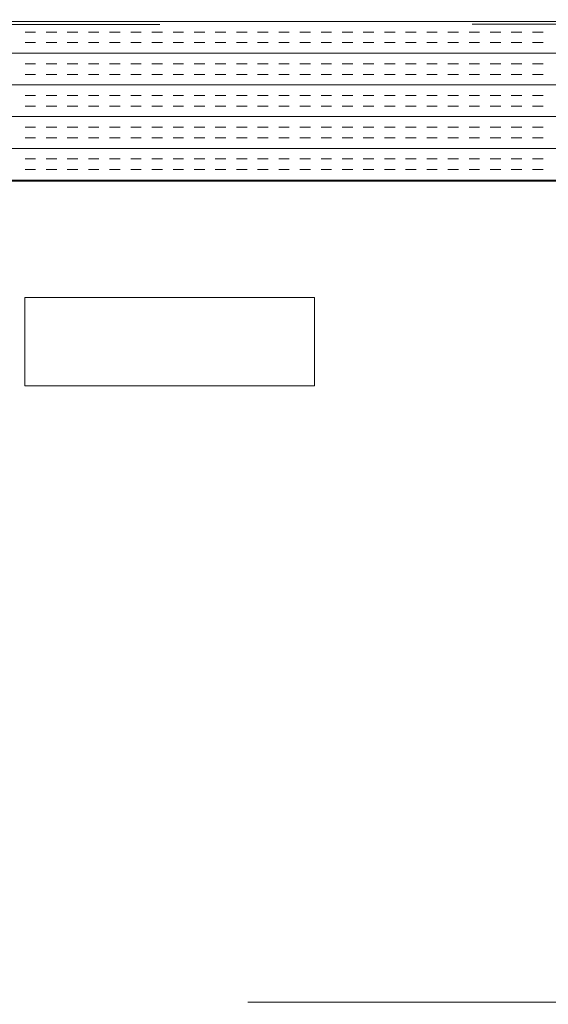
# Model space of a CAD drawing. Extents: x 3940905 to 4145695, y 925352 to 1109797.
# Tile 991 of 1056: x 4067415 to 4067574, y 1097460 to 1097756. Entities that reach past the tile are written whole.
import ezdxf

# ---------------------------------------------------------------- set-up
doc = ezdxf.new("R2010")
doc.units = 0
doc.header["$LTSCALE"] = 750
doc.header["$MEASUREMENT"] = 0
doc.linetypes.add('DASHED2', pattern=[0.375, 0.25, -0.125])
doc.layers.add('BEAM', color=104, linetype='CONTINUOUS', lineweight=0)
doc.layers.add('CKD Equipments', color=252, linetype='CONTINUOUS', lineweight=0)

# ---------------------------------------------------------------- blocks, each defined once
blk = doc.blocks.new('GDXGDRG')
at = {"layer": 'BEAM', "linetype": 'DASHED2'}
for p, q in [((3974013.12, 1043633.47), (3965223.8, 1043631.38)), ((3974227.01, 1043339.91), (3965437.49, 1043337.77))]:
    blk.add_line(p, q, dxfattribs=at)

msp = doc.modelspace()

# ---------------------------------------------------------------- linework, layer by layer
at = {"layer": 'CKD Equipments', "color": 4, "linetype": 'Continuous'}
for p, q in [((4067723.31, 1097755.27, 9921.14), (4067149.31, 1097755.27, 9921.14)), ((4067419.81, 1097752.09, 9921.14), (4067416.64, 1097752.09, 9921.14)), ((4067426.16, 1097752.09, 9921.14), (4067422.99, 1097752.09, 9921.14)), ((4067432.51, 1097752.09, 9921.14), (4067429.34, 1097752.09, 9921.14)), ((4067438.86, 1097752.09, 9921.14), (4067435.69, 1097752.09, 9921.14)), ((4067445.21, 1097752.09, 9921.14), (4067442.04, 1097752.09, 9921.14)), ((4067451.56, 1097752.09, 9921.14), (4067448.39, 1097752.09, 9921.14)), ((4067457.91, 1097752.09, 9921.14), (4067454.74, 1097752.09, 9921.14)), ((4067464.26, 1097752.09, 9921.14), (4067461.09, 1097752.09, 9921.14)), ((4067470.61, 1097752.09, 9921.14), (4067467.44, 1097752.09, 9921.14)), ((4067476.96, 1097752.09, 9921.14), (4067473.79, 1097752.09, 9921.14)), ((4067483.31, 1097752.09, 9921.14), (4067480.14, 1097752.09, 9921.14)), ((4067489.66, 1097752.09, 9921.14), (4067486.49, 1097752.09, 9921.14)), ((4067496.01, 1097752.09, 9921.14), (4067492.84, 1097752.09, 9921.14)), ((4067502.36, 1097752.09, 9921.14), (4067499.19, 1097752.09, 9921.14)), ((4067508.71, 1097752.09, 9921.14), (4067505.54, 1097752.09, 9921.14)), ((4067515.06, 1097752.09, 9921.14), (4067511.89, 1097752.09, 9921.14)), ((4067521.41, 1097752.09, 9921.14), (4067518.24, 1097752.09, 9921.14)), ((4067527.76, 1097752.09, 9921.14), (4067524.59, 1097752.09, 9921.14)), ((4067534.11, 1097752.09, 9921.14), (4067530.94, 1097752.09, 9921.14)), ((4067540.46, 1097752.09, 9921.14), (4067537.29, 1097752.09, 9921.14)), ((4067546.81, 1097752.09, 9921.14), (4067543.64, 1097752.09, 9921.14)), ((4067553.16, 1097752.09, 9921.14), (4067549.99, 1097752.09, 9921.14)), ((4067559.51, 1097752.09, 9921.14), (4067556.34, 1097752.09, 9921.14)), ((4067565.86, 1097752.09, 9921.14), (4067562.69, 1097752.09, 9921.14)), ((4067572.21, 1097752.09, 9921.14), (4067569.04, 1097752.09, 9921.14)), ((4067419.81, 1097748.92, 9921.14), (4067416.64, 1097748.92, 9921.14)), ((4067426.16, 1097748.92, 9921.14), (4067422.99, 1097748.92, 9921.14)), ((4067432.51, 1097748.92, 9921.14), (4067429.34, 1097748.92, 9921.14)), ((4067438.86, 1097748.92, 9921.14), (4067435.69, 1097748.92, 9921.14)), ((4067445.21, 1097748.92, 9921.14), (4067442.04, 1097748.92, 9921.14)), ((4067451.56, 1097748.92, 9921.14), (4067448.39, 1097748.92, 9921.14)), ((4067457.91, 1097748.92, 9921.14), (4067454.74, 1097748.92, 9921.14)), ((4067464.26, 1097748.92, 9921.14), (4067461.09, 1097748.92, 9921.14)), ((4067470.61, 1097748.92, 9921.14), (4067467.44, 1097748.92, 9921.14)), ((4067476.96, 1097748.92, 9921.14), (4067473.79, 1097748.92, 9921.14)), ((4067483.31, 1097748.92, 9921.14), (4067480.14, 1097748.92, 9921.14)), ((4067489.66, 1097748.92, 9921.14), (4067486.49, 1097748.92, 9921.14)), ((4067496.01, 1097748.92, 9921.14), (4067492.84, 1097748.92, 9921.14)), ((4067502.36, 1097748.92, 9921.14), (4067499.19, 1097748.92, 9921.14)), ((4067508.71, 1097748.92, 9921.14), (4067505.54, 1097748.92, 9921.14)), ((4067515.06, 1097748.92, 9921.14), (4067511.89, 1097748.92, 9921.14)), ((4067521.41, 1097748.92, 9921.14), (4067518.24, 1097748.92, 9921.14)), ((4067527.76, 1097748.92, 9921.14), (4067524.59, 1097748.92, 9921.14)), ((4067534.11, 1097748.92, 9921.14), (4067530.94, 1097748.92, 9921.14)), ((4067540.46, 1097748.92, 9921.14), (4067537.29, 1097748.92, 9921.14)), ((4067546.81, 1097748.92, 9921.14), (4067543.64, 1097748.92, 9921.14)), ((4067553.16, 1097748.92, 9921.14), (4067549.99, 1097748.92, 9921.14)), ((4067559.51, 1097748.92, 9921.14), (4067556.34, 1097748.92, 9921.14)), ((4067565.86, 1097748.92, 9921.14), (4067562.69, 1097748.92, 9921.14)), ((4067572.21, 1097748.92, 9921.14), (4067569.04, 1097748.92, 9921.14)), ((4067723.31, 1097745.74, 9921.14), (4067149.31, 1097745.74, 9921.14)), ((4067419.81, 1097742.57, 9921.14), (4067416.64, 1097742.57, 9921.14)), ((4067426.16, 1097742.57, 9921.14), (4067422.99, 1097742.57, 9921.14)), ((4067432.51, 1097742.57, 9921.14), (4067429.34, 1097742.57, 9921.14)), ((4067438.86, 1097742.57, 9921.14), (4067435.69, 1097742.57, 9921.14)), ((4067445.21, 1097742.57, 9921.14), (4067442.04, 1097742.57, 9921.14)), ((4067451.56, 1097742.57, 9921.14), (4067448.39, 1097742.57, 9921.14)), ((4067457.91, 1097742.57, 9921.14), (4067454.74, 1097742.57, 9921.14)), ((4067464.26, 1097742.57, 9921.14), (4067461.09, 1097742.57, 9921.14)), ((4067470.61, 1097742.57, 9921.14), (4067467.44, 1097742.57, 9921.14)), ((4067476.96, 1097742.57, 9921.14), (4067473.79, 1097742.57, 9921.14)), ((4067483.31, 1097742.57, 9921.14), (4067480.14, 1097742.57, 9921.14)), ((4067489.66, 1097742.57, 9921.14), (4067486.49, 1097742.57, 9921.14)), ((4067496.01, 1097742.57, 9921.14), (4067492.84, 1097742.57, 9921.14)), ((4067502.36, 1097742.57, 9921.14), (4067499.19, 1097742.57, 9921.14)), ((4067508.71, 1097742.57, 9921.14), (4067505.54, 1097742.57, 9921.14)), ((4067515.06, 1097742.57, 9921.14), (4067511.89, 1097742.57, 9921.14)), ((4067521.41, 1097742.57, 9921.14), (4067518.24, 1097742.57, 9921.14)), ((4067527.76, 1097742.57, 9921.14), (4067524.59, 1097742.57, 9921.14)), ((4067534.11, 1097742.57, 9921.14), (4067530.94, 1097742.57, 9921.14)), ((4067540.46, 1097742.57, 9921.14), (4067537.29, 1097742.57, 9921.14)), ((4067546.81, 1097742.57, 9921.14), (4067543.64, 1097742.57, 9921.14)), ((4067553.16, 1097742.57, 9921.14), (4067549.99, 1097742.57, 9921.14)), ((4067559.51, 1097742.57, 9921.14), (4067556.34, 1097742.57, 9921.14)), ((4067565.86, 1097742.57, 9921.14), (4067562.69, 1097742.57, 9921.14)), ((4067572.21, 1097742.57, 9921.14), (4067569.04, 1097742.57, 9921.14)), ((4067419.81, 1097739.39, 9921.14), (4067416.64, 1097739.39, 9921.14)), ((4067426.16, 1097739.39, 9921.14), (4067422.99, 1097739.39, 9921.14)), ((4067432.51, 1097739.39, 9921.14), (4067429.34, 1097739.39, 9921.14)), ((4067438.86, 1097739.39, 9921.14), (4067435.69, 1097739.39, 9921.14)), ((4067445.21, 1097739.39, 9921.14), (4067442.04, 1097739.39, 9921.14)), ((4067451.56, 1097739.39, 9921.14), (4067448.39, 1097739.39, 9921.14)), ((4067457.91, 1097739.39, 9921.14), (4067454.74, 1097739.39, 9921.14)), ((4067464.26, 1097739.39, 9921.14), (4067461.09, 1097739.39, 9921.14)), ((4067470.61, 1097739.39, 9921.14), (4067467.44, 1097739.39, 9921.14)), ((4067476.96, 1097739.39, 9921.14), (4067473.79, 1097739.39, 9921.14)), ((4067483.31, 1097739.39, 9921.14), (4067480.14, 1097739.39, 9921.14)), ((4067489.66, 1097739.39, 9921.14), (4067486.49, 1097739.39, 9921.14)), ((4067496.01, 1097739.39, 9921.14), (4067492.84, 1097739.39, 9921.14)), ((4067502.36, 1097739.39, 9921.14), (4067499.19, 1097739.39, 9921.14)), ((4067508.71, 1097739.39, 9921.14), (4067505.54, 1097739.39, 9921.14)), ((4067515.06, 1097739.39, 9921.14), (4067511.89, 1097739.39, 9921.14)), ((4067521.41, 1097739.39, 9921.14), (4067518.24, 1097739.39, 9921.14)), ((4067527.76, 1097739.39, 9921.14), (4067524.59, 1097739.39, 9921.14)), ((4067534.11, 1097739.39, 9921.14), (4067530.94, 1097739.39, 9921.14)), ((4067540.46, 1097739.39, 9921.14), (4067537.29, 1097739.39, 9921.14)), ((4067546.81, 1097739.39, 9921.14), (4067543.64, 1097739.39, 9921.14)), ((4067553.16, 1097739.39, 9921.14), (4067549.99, 1097739.39, 9921.14)), ((4067559.51, 1097739.39, 9921.14), (4067556.34, 1097739.39, 9921.14)), ((4067565.86, 1097739.39, 9921.14), (4067562.69, 1097739.39, 9921.14)), ((4067572.21, 1097739.39, 9921.14), (4067569.04, 1097739.39, 9921.14)), ((4067723.31, 1097736.22, 9921.14), (4067149.31, 1097736.22, 9921.14)), ((4067419.81, 1097733.04, 9921.14), (4067416.64, 1097733.04, 9921.14)), ((4067426.16, 1097733.04, 9921.14), (4067422.99, 1097733.04, 9921.14)), ((4067432.51, 1097733.04, 9921.14), (4067429.34, 1097733.04, 9921.14)), ((4067438.86, 1097733.04, 9921.14), (4067435.69, 1097733.04, 9921.14)), ((4067445.21, 1097733.04, 9921.14), (4067442.04, 1097733.04, 9921.14)), ((4067451.56, 1097733.04, 9921.14), (4067448.39, 1097733.04, 9921.14)), ((4067457.91, 1097733.04, 9921.14), (4067454.74, 1097733.04, 9921.14)), ((4067464.26, 1097733.04, 9921.14), (4067461.09, 1097733.04, 9921.14)), ((4067470.61, 1097733.04, 9921.14), (4067467.44, 1097733.04, 9921.14)), ((4067476.96, 1097733.04, 9921.14), (4067473.79, 1097733.04, 9921.14)), ((4067483.31, 1097733.04, 9921.14), (4067480.14, 1097733.04, 9921.14)), ((4067489.66, 1097733.04, 9921.14), (4067486.49, 1097733.04, 9921.14)), ((4067496.01, 1097733.04, 9921.14), (4067492.84, 1097733.04, 9921.14)), ((4067502.36, 1097733.04, 9921.14), (4067499.19, 1097733.04, 9921.14)), ((4067508.71, 1097733.04, 9921.14), (4067505.54, 1097733.04, 9921.14)), ((4067515.06, 1097733.04, 9921.14), (4067511.89, 1097733.04, 9921.14)), ((4067521.41, 1097733.04, 9921.14), (4067518.24, 1097733.04, 9921.14)), ((4067527.76, 1097733.04, 9921.14), (4067524.59, 1097733.04, 9921.14)), ((4067534.11, 1097733.04, 9921.14), (4067530.94, 1097733.04, 9921.14)), ((4067540.46, 1097733.04, 9921.14), (4067537.29, 1097733.04, 9921.14)), ((4067546.81, 1097733.04, 9921.14), (4067543.64, 1097733.04, 9921.14)), ((4067553.16, 1097733.04, 9921.14), (4067549.99, 1097733.04, 9921.14)), ((4067559.51, 1097733.04, 9921.14), (4067556.34, 1097733.04, 9921.14)), ((4067565.86, 1097733.04, 9921.14), (4067562.69, 1097733.04, 9921.14)), ((4067572.21, 1097733.04, 9921.14), (4067569.04, 1097733.04, 9921.14)), ((4067419.81, 1097729.87, 9921.14), (4067416.64, 1097729.87, 9921.14)), ((4067426.16, 1097729.87, 9921.14), (4067422.99, 1097729.87, 9921.14)), ((4067432.51, 1097729.87, 9921.14), (4067429.34, 1097729.87, 9921.14)), ((4067438.86, 1097729.87, 9921.14), (4067435.69, 1097729.87, 9921.14)), ((4067445.21, 1097729.87, 9921.14), (4067442.04, 1097729.87, 9921.14)), ((4067451.56, 1097729.87, 9921.14), (4067448.39, 1097729.87, 9921.14)), ((4067457.91, 1097729.87, 9921.14), (4067454.74, 1097729.87, 9921.14)), ((4067464.26, 1097729.87, 9921.14), (4067461.09, 1097729.87, 9921.14)), ((4067470.61, 1097729.87, 9921.14), (4067467.44, 1097729.87, 9921.14)), ((4067476.96, 1097729.87, 9921.14), (4067473.79, 1097729.87, 9921.14)), ((4067483.31, 1097729.87, 9921.14), (4067480.14, 1097729.87, 9921.14)), ((4067489.66, 1097729.87, 9921.14), (4067486.49, 1097729.87, 9921.14)), ((4067496.01, 1097729.87, 9921.14), (4067492.84, 1097729.87, 9921.14)), ((4067502.36, 1097729.87, 9921.14), (4067499.19, 1097729.87, 9921.14)), ((4067508.71, 1097729.87, 9921.14), (4067505.54, 1097729.87, 9921.14)), ((4067515.06, 1097729.87, 9921.14), (4067511.89, 1097729.87, 9921.14)), ((4067521.41, 1097729.87, 9921.14), (4067518.24, 1097729.87, 9921.14)), ((4067527.76, 1097729.87, 9921.14), (4067524.59, 1097729.87, 9921.14)), ((4067534.11, 1097729.87, 9921.14), (4067530.94, 1097729.87, 9921.14)), ((4067540.46, 1097729.87, 9921.14), (4067537.29, 1097729.87, 9921.14)), ((4067546.81, 1097729.87, 9921.14), (4067543.64, 1097729.87, 9921.14)), ((4067553.16, 1097729.87, 9921.14), (4067549.99, 1097729.87, 9921.14)), ((4067559.51, 1097729.87, 9921.14), (4067556.34, 1097729.87, 9921.14)), ((4067565.86, 1097729.87, 9921.14), (4067562.69, 1097729.87, 9921.14)), ((4067572.21, 1097729.87, 9921.14), (4067569.04, 1097729.87, 9921.14)), ((4067723.31, 1097726.69, 9921.14), (4067149.31, 1097726.69, 9921.14)), ((4067419.81, 1097723.52, 9921.14), (4067416.64, 1097723.52, 9921.14)), ((4067426.16, 1097723.52, 9921.14), (4067422.99, 1097723.52, 9921.14)), ((4067432.51, 1097723.52, 9921.14), (4067429.34, 1097723.52, 9921.14)), ((4067438.86, 1097723.52, 9921.14), (4067435.69, 1097723.52, 9921.14)), ((4067445.21, 1097723.52, 9921.14), (4067442.04, 1097723.52, 9921.14)), ((4067451.56, 1097723.52, 9921.14), (4067448.39, 1097723.52, 9921.14)), ((4067457.91, 1097723.52, 9921.14), (4067454.74, 1097723.52, 9921.14)), ((4067464.26, 1097723.52, 9921.14), (4067461.09, 1097723.52, 9921.14)), ((4067470.61, 1097723.52, 9921.14), (4067467.44, 1097723.52, 9921.14)), ((4067476.96, 1097723.52, 9921.14), (4067473.79, 1097723.52, 9921.14)), ((4067483.31, 1097723.52, 9921.14), (4067480.14, 1097723.52, 9921.14)), ((4067489.66, 1097723.52, 9921.14), (4067486.49, 1097723.52, 9921.14)), ((4067496.01, 1097723.52, 9921.14), (4067492.84, 1097723.52, 9921.14)), ((4067502.36, 1097723.52, 9921.14), (4067499.19, 1097723.52, 9921.14)), ((4067508.71, 1097723.52, 9921.14), (4067505.54, 1097723.52, 9921.14)), ((4067515.06, 1097723.52, 9921.14), (4067511.89, 1097723.52, 9921.14)), ((4067521.41, 1097723.52, 9921.14), (4067518.24, 1097723.52, 9921.14)), ((4067527.76, 1097723.52, 9921.14), (4067524.59, 1097723.52, 9921.14)), ((4067534.11, 1097723.52, 9921.14), (4067530.94, 1097723.52, 9921.14)), ((4067540.46, 1097723.52, 9921.14), (4067537.29, 1097723.52, 9921.14)), ((4067546.81, 1097723.52, 9921.14), (4067543.64, 1097723.52, 9921.14)), ((4067553.16, 1097723.52, 9921.14), (4067549.99, 1097723.52, 9921.14)), ((4067559.51, 1097723.52, 9921.14), (4067556.34, 1097723.52, 9921.14)), ((4067565.86, 1097723.52, 9921.14), (4067562.69, 1097723.52, 9921.14)), ((4067572.21, 1097723.52, 9921.14), (4067569.04, 1097723.52, 9921.14)), ((4067419.81, 1097720.34, 9921.14), (4067416.64, 1097720.34, 9921.14)), ((4067426.16, 1097720.34, 9921.14), (4067422.99, 1097720.34, 9921.14)), ((4067432.51, 1097720.34, 9921.14), (4067429.34, 1097720.34, 9921.14)), ((4067438.86, 1097720.34, 9921.14), (4067435.69, 1097720.34, 9921.14)), ((4067445.21, 1097720.34, 9921.14), (4067442.04, 1097720.34, 9921.14)), ((4067451.56, 1097720.34, 9921.14), (4067448.39, 1097720.34, 9921.14)), ((4067457.91, 1097720.34, 9921.14), (4067454.74, 1097720.34, 9921.14)), ((4067464.26, 1097720.34, 9921.14), (4067461.09, 1097720.34, 9921.14)), ((4067470.61, 1097720.34, 9921.14), (4067467.44, 1097720.34, 9921.14)), ((4067476.96, 1097720.34, 9921.14), (4067473.79, 1097720.34, 9921.14)), ((4067483.31, 1097720.34, 9921.14), (4067480.14, 1097720.34, 9921.14)), ((4067489.66, 1097720.34, 9921.14), (4067486.49, 1097720.34, 9921.14)), ((4067496.01, 1097720.34, 9921.14), (4067492.84, 1097720.34, 9921.14)), ((4067502.36, 1097720.34, 9921.14), (4067499.19, 1097720.34, 9921.14)), ((4067508.71, 1097720.34, 9921.14), (4067505.54, 1097720.34, 9921.14)), ((4067515.06, 1097720.34, 9921.14), (4067511.89, 1097720.34, 9921.14)), ((4067521.41, 1097720.34, 9921.14), (4067518.24, 1097720.34, 9921.14)), ((4067527.76, 1097720.34, 9921.14), (4067524.59, 1097720.34, 9921.14)), ((4067534.11, 1097720.34, 9921.14), (4067530.94, 1097720.34, 9921.14)), ((4067540.46, 1097720.34, 9921.14), (4067537.29, 1097720.34, 9921.14)), ((4067546.81, 1097720.34, 9921.14), (4067543.64, 1097720.34, 9921.14)), ((4067553.16, 1097720.34, 9921.14), (4067549.99, 1097720.34, 9921.14)), ((4067559.51, 1097720.34, 9921.14), (4067556.34, 1097720.34, 9921.14)), ((4067565.86, 1097720.34, 9921.14), (4067562.69, 1097720.34, 9921.14)), ((4067572.21, 1097720.34, 9921.14), (4067569.04, 1097720.34, 9921.14)), ((4067723.31, 1097717.17, 9921.14), (4067149.31, 1097717.17, 9921.14)), ((4067419.81, 1097713.99, 9921.14), (4067416.64, 1097713.99, 9921.14)), ((4067426.16, 1097713.99, 9921.14), (4067422.99, 1097713.99, 9921.14)), ((4067432.51, 1097713.99, 9921.14), (4067429.34, 1097713.99, 9921.14)), ((4067438.86, 1097713.99, 9921.14), (4067435.69, 1097713.99, 9921.14)), ((4067445.21, 1097713.99, 9921.14), (4067442.04, 1097713.99, 9921.14)), ((4067451.56, 1097713.99, 9921.14), (4067448.39, 1097713.99, 9921.14)), ((4067457.91, 1097713.99, 9921.14), (4067454.74, 1097713.99, 9921.14)), ((4067464.26, 1097713.99, 9921.14), (4067461.09, 1097713.99, 9921.14)), ((4067470.61, 1097713.99, 9921.14), (4067467.44, 1097713.99, 9921.14)), ((4067476.96, 1097713.99, 9921.14), (4067473.79, 1097713.99, 9921.14)), ((4067483.31, 1097713.99, 9921.14), (4067480.14, 1097713.99, 9921.14)), ((4067489.66, 1097713.99, 9921.14), (4067486.49, 1097713.99, 9921.14)), ((4067496.01, 1097713.99, 9921.14), (4067492.84, 1097713.99, 9921.14)), ((4067502.36, 1097713.99, 9921.14), (4067499.19, 1097713.99, 9921.14)), ((4067508.71, 1097713.99, 9921.14), (4067505.54, 1097713.99, 9921.14)), ((4067515.06, 1097713.99, 9921.14), (4067511.89, 1097713.99, 9921.14)), ((4067521.41, 1097713.99, 9921.14), (4067518.24, 1097713.99, 9921.14)), ((4067527.76, 1097713.99, 9921.14), (4067524.59, 1097713.99, 9921.14)), ((4067534.11, 1097713.99, 9921.14), (4067530.94, 1097713.99, 9921.14)), ((4067540.46, 1097713.99, 9921.14), (4067537.29, 1097713.99, 9921.14)), ((4067546.81, 1097713.99, 9921.14), (4067543.64, 1097713.99, 9921.14)), ((4067553.16, 1097713.99, 9921.14), (4067549.99, 1097713.99, 9921.14)), ((4067559.51, 1097713.99, 9921.14), (4067556.34, 1097713.99, 9921.14)), ((4067565.86, 1097713.99, 9921.14), (4067562.69, 1097713.99, 9921.14)), ((4067572.21, 1097713.99, 9921.14), (4067569.04, 1097713.99, 9921.14)), ((4067419.81, 1097710.82, 9921.14), (4067416.64, 1097710.82, 9921.14)), ((4067426.16, 1097710.82, 9921.14), (4067422.99, 1097710.82, 9921.14)), ((4067432.51, 1097710.82, 9921.14), (4067429.34, 1097710.82, 9921.14)), ((4067438.86, 1097710.82, 9921.14), (4067435.69, 1097710.82, 9921.14)), ((4067445.21, 1097710.82, 9921.14), (4067442.04, 1097710.82, 9921.14)), ((4067451.56, 1097710.82, 9921.14), (4067448.39, 1097710.82, 9921.14)), ((4067457.91, 1097710.82, 9921.14), (4067454.74, 1097710.82, 9921.14)), ((4067464.26, 1097710.82, 9921.14), (4067461.09, 1097710.82, 9921.14)), ((4067470.61, 1097710.82, 9921.14), (4067467.44, 1097710.82, 9921.14)), ((4067476.96, 1097710.82, 9921.14), (4067473.79, 1097710.82, 9921.14)), ((4067483.31, 1097710.82, 9921.14), (4067480.14, 1097710.82, 9921.14)), ((4067489.66, 1097710.82, 9921.14), (4067486.49, 1097710.82, 9921.14)), ((4067496.01, 1097710.82, 9921.14), (4067492.84, 1097710.82, 9921.14)), ((4067502.36, 1097710.82, 9921.14), (4067499.19, 1097710.82, 9921.14)), ((4067508.71, 1097710.82, 9921.14), (4067505.54, 1097710.82, 9921.14)), ((4067515.06, 1097710.82, 9921.14), (4067511.89, 1097710.82, 9921.14)), ((4067521.41, 1097710.82, 9921.14), (4067518.24, 1097710.82, 9921.14)), ((4067527.76, 1097710.82, 9921.14), (4067524.59, 1097710.82, 9921.14)), ((4067534.11, 1097710.82, 9921.14), (4067530.94, 1097710.82, 9921.14)), ((4067540.46, 1097710.82, 9921.14), (4067537.29, 1097710.82, 9921.14)), ((4067546.81, 1097710.82, 9921.14), (4067543.64, 1097710.82, 9921.14)), ((4067553.16, 1097710.82, 9921.14), (4067549.99, 1097710.82, 9921.14)), ((4067559.51, 1097710.82, 9921.14), (4067556.34, 1097710.82, 9921.14)), ((4067565.86, 1097710.82, 9921.14), (4067562.69, 1097710.82, 9921.14)), ((4067572.21, 1097710.82, 9921.14), (4067569.04, 1097710.82, 9921.14)), ((4067723.31, 1097707.64, 9921.14), (4067149.31, 1097707.64, 9921.14))]:
    msp.add_line(p, q, dxfattribs=at)
at = {"layer": 'CKD Equipments'}
for p, q in [((4067673.12, 1097707.36, 10246.31), (4067199.12, 1097707.36, 10246.31)), ((4067416.62, 1097645.86, 10246.31), (4067416.62, 1097672.36, 10246.31)), ((4067416.62, 1097672.36, 10246.31), (4067503.62, 1097672.36, 10246.31)), ((4067503.62, 1097672.36, 10246.31), (4067503.62, 1097645.86, 10246.31)), ((4067503.62, 1097645.86, 10246.31), (4067416.62, 1097645.86, 10246.31))]:
    msp.add_line(p, q, dxfattribs=at)

# ---------------------------------------------------------------- block references
at = {"layer": 'BEAM'}
msp.add_blockref('GDXGDRG', (99350.27, 54122.35), dxfattribs=at)

doc.saveas('drawing.dxf')
